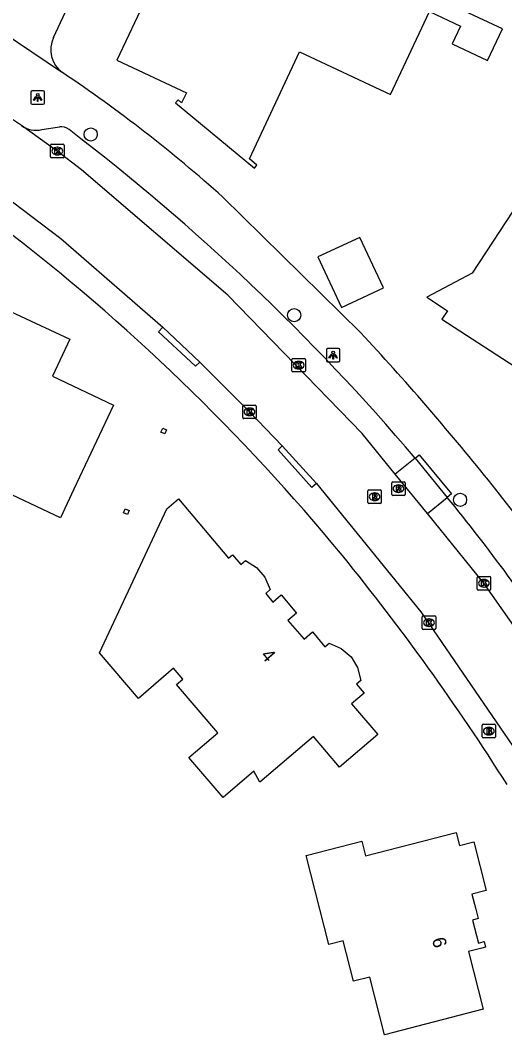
# Model space of a CAD drawing. Extents: x 158838 to 160074, y 386376 to 387776.
# Drawn here: x 159454.1 to 159490.1, y 386771.4 to 386846.6 of the extents above; entities that cross this region are included whole.
import ezdxf

# ---------------------------------------------------------------- set-up
doc = ezdxf.new("R2010")
doc.units = 0
for name, color, linetype in [('IMGEO_Boom', 7, 'Continuous'), ('IMGEO_Brandkraan', 7, 'Continuous'), ('IMGEO_Kolk', 7, 'Continuous'), ('IMGEO_Lichtpunt', 7, 'Continuous'), ('IMGEO_Muur', 7, 'Continuous'), ('IMGEO_Pand', 7, 'Continuous'), ('IMGEO_Pand_nummerreeks', 7, 'Continuous'), ('IMGEO_Parkeervlak_open', 7, 'Continuous'), ('IMGEO_Rijbaan_lokaal_gesloten', 7, 'Continuous'), ('IMGEO_Rioolput', 7, 'Continuous'), ('IMGEO_Voetpad_open', 7, 'Continuous')]:
    doc.layers.add(name, color=color, linetype=linetype)

msp = doc.modelspace()

# ---------------------------------------------------------------- linework, layer by layer
at = {"layer": 'IMGEO_Boom'}
for centre in [(159459.317, 386838.162), (159474.424, 386824.758), (159486.737, 386811.067)]:
    msp.add_circle(centre, 0.489, dxfattribs=at)
at = {"layer": 'IMGEO_Brandkraan'}
for p, q in [((159488.374, 386793.491), (159488.374, 386794.343)), ((159488.449, 386794.417), (159489.301, 386794.417)), ((159489.375, 386794.343), (159489.375, 386793.491)), ((159488.885, 386793.637), (159488.86, 386793.637)), ((159488.862, 386794.197), (159488.887, 386794.197)), ((159489.301, 386793.417), (159488.449, 386793.417))]:
    msp.add_line(p, q, dxfattribs=at)
for points in [[(159488.374, 386793.491), (159488.374, 386794.343)], [(159488.449, 386794.417), (159489.301, 386794.417)], [(159489.375, 386794.343), (159489.375, 386793.491)], [(159488.722, 386794.117), (159488.722, 386793.717), (159488.935, 386793.717)], [(159488.953, 386794.117), (159488.722, 386794.117)], [(159488.901, 386794.036), (159488.847, 386794.036), (159488.847, 386793.96)], [(159488.847, 386793.96), (159488.9, 386793.96)], [(159488.909, 386793.884), (159488.847, 386793.884), (159488.847, 386793.803)], [(159488.847, 386793.803), (159488.909, 386793.803)], [(159489.301, 386793.417), (159488.449, 386793.417)]]:
    msp.add_lwpolyline(points, dxfattribs=at)
for centre, radius, start, end in [((159488.451, 386794.341), 0.0765, 91.55205, 178.44795), ((159488.451, 386794.341), 0.0765, 91.55205, 178.44795), ((159489.299, 386794.341), 0.0765, 1.55205, 88.44795), ((159489.299, 386794.341), 0.0765, 1.55205, 88.44795), ((159488.902, 386793.998), 0.0379, 267.82845, 90.93552), ((159488.91, 386793.843), 0.0404, 269.87594, 90.50774), ((159488.941, 386793.968), 0.251, 268.66757, 293.53466), ((159488.957, 386793.972), 0.145, 59.4692, 91.53667), ((159488.982, 386794.019), 0.0922, 285.51372, 58.15012), ((159488.987, 386793.827), 0.105, 301.31148, 78.98903), ((159488.451, 386793.493), 0.0765, 181.55205, 268.44795), ((159488.451, 386793.493), 0.0765, 181.55205, 268.44795), ((159489.299, 386793.493), 0.0765, 271.55205, 358.44795), ((159489.299, 386793.493), 0.0765, 271.55205, 358.44795)]:
    msp.add_arc(centre, radius, start, end, dxfattribs=at)
for centre, major_axis, ratio, start_param, end_param in [((159488.861, 386793.917), (-0.387, 0.002), 0.722429, 4.712389, 7.853982), ((159488.886, 386793.917), (-0.39, 0.002), 0.717154, 1.570796, 4.712389)]:
    msp.add_ellipse(centre, major_axis=major_axis, ratio=ratio, start_param=start_param, end_param=end_param, dxfattribs=at)
at = {"layer": 'IMGEO_Kolk'}
for p, q in [((159456.338, 386836.502), (159456.338, 386837.354)), ((159456.413, 386837.428), (159457.265, 386837.428)), ((159456.826, 386837.208), (159456.851, 386837.208)), ((159457.339, 386837.354), (159457.339, 386836.502)), ((159456.849, 386836.648), (159456.824, 386836.648)), ((159457.265, 386836.428), (159456.413, 386836.428)), ((159474.257, 386820.627), (159474.257, 386821.479)), ((159474.332, 386821.553), (159475.184, 386821.553)), ((159475.258, 386821.479), (159475.258, 386820.627)), ((159474.768, 386820.773), (159474.743, 386820.773)), ((159474.745, 386821.333), (159474.77, 386821.333)), ((159475.184, 386820.553), (159474.332, 386820.553)), ((159470.608, 386817.16), (159470.608, 386818.012)), ((159470.683, 386818.086), (159471.535, 386818.086)), ((159471.096, 386817.866), (159471.121, 386817.866)), ((159471.609, 386818.012), (159471.609, 386817.16)), ((159471.535, 386817.086), (159470.683, 386817.086)), ((159471.119, 386817.306), (159471.094, 386817.306)), ((159488.007, 386804.452), (159488.007, 386805.304)), ((159488.082, 386805.378), (159488.934, 386805.378)), ((159488.495, 386805.158), (159488.52, 386805.158)), ((159489.008, 386805.304), (159489.008, 386804.452)), ((159488.934, 386804.378), (159488.082, 386804.378)), ((159488.518, 386804.598), (159488.493, 386804.598)), ((159483.927, 386801.529), (159483.927, 386802.381)), ((159484.002, 386802.455), (159484.854, 386802.455)), ((159484.415, 386802.235), (159484.44, 386802.235)), ((159484.928, 386802.381), (159484.928, 386801.529)), ((159484.854, 386801.455), (159484.002, 386801.455)), ((159484.438, 386801.675), (159484.413, 386801.675))]:
    msp.add_line(p, q, dxfattribs=at)
for points in [[(159456.338, 386836.502), (159456.338, 386837.354)], [(159456.413, 386837.428), (159457.265, 386837.428)], [(159457.339, 386837.354), (159457.339, 386836.502)], [(159456.659, 386837.128), (159456.782, 386837.128), (159456.782, 386836.977), (159456.912, 386837.128), (159457.076, 386837.128), (159456.93, 386836.977), (159457.083, 386836.728), (159456.931, 386836.728), (159456.846, 386836.892), (159456.782, 386836.825), (159456.782, 386836.728), (159456.659, 386836.728), (159456.659, 386837.128)], [(159457.265, 386836.428), (159456.413, 386836.428)], [(159474.257, 386820.627), (159474.257, 386821.479)], [(159474.332, 386821.553), (159475.184, 386821.553)], [(159475.258, 386821.479), (159475.258, 386820.627)], [(159474.578, 386821.253), (159474.701, 386821.253), (159474.701, 386821.102), (159474.831, 386821.253), (159474.995, 386821.253), (159474.849, 386821.102), (159475.002, 386820.853), (159474.85, 386820.853), (159474.765, 386821.017), (159474.701, 386820.95), (159474.701, 386820.853), (159474.578, 386820.853), (159474.578, 386821.253)], [(159475.184, 386820.553), (159474.332, 386820.553)], [(159470.608, 386817.16), (159470.608, 386818.012)], [(159470.683, 386818.086), (159471.535, 386818.086)], [(159470.929, 386817.786), (159471.052, 386817.786), (159471.052, 386817.635), (159471.182, 386817.786), (159471.346, 386817.786), (159471.2, 386817.635), (159471.353, 386817.386), (159471.201, 386817.386), (159471.116, 386817.55), (159471.052, 386817.483), (159471.052, 386817.386), (159470.929, 386817.386), (159470.929, 386817.786)], [(159471.609, 386818.012), (159471.609, 386817.16)], [(159471.535, 386817.086), (159470.683, 386817.086)], [(159488.007, 386804.452), (159488.007, 386805.304)], [(159488.082, 386805.378), (159488.934, 386805.378)], [(159488.328, 386805.078), (159488.451, 386805.078), (159488.451, 386804.927), (159488.581, 386805.078), (159488.745, 386805.078), (159488.599, 386804.927), (159488.752, 386804.678), (159488.6, 386804.678), (159488.515, 386804.842), (159488.451, 386804.775), (159488.451, 386804.678), (159488.328, 386804.678), (159488.328, 386805.078)], [(159489.008, 386805.304), (159489.008, 386804.452)], [(159488.934, 386804.378), (159488.082, 386804.378)], [(159483.927, 386801.529), (159483.927, 386802.381)], [(159484.002, 386802.455), (159484.854, 386802.455)], [(159484.248, 386802.155), (159484.371, 386802.155), (159484.371, 386802.004), (159484.501, 386802.155), (159484.665, 386802.155), (159484.519, 386802.004), (159484.672, 386801.755), (159484.52, 386801.755), (159484.435, 386801.919), (159484.371, 386801.852), (159484.371, 386801.755), (159484.248, 386801.755), (159484.248, 386802.155)], [(159484.928, 386802.381), (159484.928, 386801.529)], [(159484.854, 386801.455), (159484.002, 386801.455)]]:
    msp.add_lwpolyline(points, dxfattribs=at)
for centre, start, end in [((159456.415, 386837.352), 91.55205, 178.44795), ((159456.415, 386837.352), 91.55205, 178.44795), ((159457.263, 386837.352), 1.55205, 88.44795), ((159457.263, 386837.352), 1.55205, 88.44795), ((159456.415, 386836.504), 181.55205, 268.44795), ((159456.415, 386836.504), 181.55205, 268.44795), ((159457.263, 386836.504), 271.55205, 358.44795), ((159457.263, 386836.504), 271.55205, 358.44795), ((159474.334, 386821.477), 91.55205, 178.44795), ((159474.334, 386821.477), 91.55205, 178.44795), ((159475.182, 386821.477), 1.55205, 88.44795), ((159475.182, 386821.477), 1.55205, 88.44795), ((159474.334, 386820.629), 181.55205, 268.44795), ((159474.334, 386820.629), 181.55205, 268.44795), ((159475.182, 386820.629), 271.55205, 358.44795), ((159475.182, 386820.629), 271.55205, 358.44795), ((159470.685, 386818.01), 91.55205, 178.44795), ((159470.685, 386818.01), 91.55205, 178.44795), ((159471.533, 386818.01), 1.55205, 88.44795), ((159471.533, 386818.01), 1.55205, 88.44795), ((159470.685, 386817.162), 181.55205, 268.44795), ((159470.685, 386817.162), 181.55205, 268.44795), ((159471.533, 386817.162), 271.55205, 358.44795), ((159471.533, 386817.162), 271.55205, 358.44795), ((159488.084, 386805.302), 91.55205, 178.44795), ((159488.084, 386805.302), 91.55205, 178.44795), ((159488.932, 386805.302), 1.55205, 88.44795), ((159488.932, 386805.302), 1.55205, 88.44795), ((159488.084, 386804.454), 181.55205, 268.44795), ((159488.084, 386804.454), 181.55205, 268.44795), ((159488.932, 386804.454), 271.55205, 358.44795), ((159488.932, 386804.454), 271.55205, 358.44795), ((159484.004, 386802.379), 91.55205, 178.44795), ((159484.004, 386802.379), 91.55205, 178.44795), ((159484.852, 386802.379), 1.55205, 88.44795), ((159484.852, 386802.379), 1.55205, 88.44795), ((159484.004, 386801.531), 181.55205, 268.44795), ((159484.004, 386801.531), 181.55205, 268.44795), ((159484.852, 386801.531), 271.55205, 358.44795), ((159484.852, 386801.531), 271.55205, 358.44795)]:
    msp.add_arc(centre, 0.0765, start, end, dxfattribs=at)
for centre, major_axis, ratio, start_param, end_param in [((159456.825, 386836.928), (-0.387, 0.002), 0.722429, 4.712389, 7.853982), ((159456.85, 386836.928), (-0.39, 0.002), 0.717154, 1.570796, 4.712389), ((159474.744, 386821.053), (-0.387, 0.002), 0.722429, 4.712389, 7.853982), ((159474.769, 386821.053), (-0.39, 0.002), 0.717154, 1.570796, 4.712389), ((159471.095, 386817.586), (-0.387, 0.002), 0.722429, 4.712389, 7.853982), ((159471.12, 386817.586), (-0.39, 0.002), 0.717154, 1.570796, 4.712389), ((159488.494, 386804.878), (-0.387, 0.002), 0.722429, 4.712389, 7.853982), ((159488.519, 386804.878), (-0.39, 0.002), 0.717154, 1.570796, 4.712389), ((159484.414, 386801.955), (-0.387, 0.002), 0.722429, 4.712389, 7.853982), ((159484.439, 386801.955), (-0.39, 0.002), 0.717154, 1.570796, 4.712389)]:
    msp.add_ellipse(centre, major_axis=major_axis, ratio=ratio, start_param=start_param, end_param=end_param, dxfattribs=at)
at = {"layer": 'IMGEO_Lichtpunt'}
for p, q in [((159454.882, 386841.299), (159454.882, 386840.492)), ((159454.882, 386841.299), (159454.882, 386840.492)), ((159455.784, 386841.394), (159454.976, 386841.394)), ((159455.784, 386841.394), (159454.976, 386841.394)), ((159455.878, 386840.492), (159455.878, 386841.299)), ((159455.878, 386840.492), (159455.878, 386841.299)), ((159454.976, 386840.398), (159455.784, 386840.398)), ((159454.976, 386840.398), (159455.784, 386840.398)), ((159476.812, 386822.197), (159476.812, 386821.39)), ((159476.812, 386822.197), (159476.812, 386821.39)), ((159477.714, 386822.292), (159476.906, 386822.292)), ((159477.714, 386822.292), (159476.906, 386822.292)), ((159477.808, 386821.39), (159477.808, 386822.197)), ((159477.808, 386821.39), (159477.808, 386822.197)), ((159476.906, 386821.296), (159477.714, 386821.296)), ((159476.906, 386821.296), (159477.714, 386821.296))]:
    msp.add_line(p, q, dxfattribs=at)
for points in [[(159455.256, 386840.963), (159455.295, 386840.935), (159455.107, 386840.673), (159455.069, 386840.7), (159455.256, 386840.963)], [(159455.358, 386840.915), (159455.405, 386840.915), (159455.405, 386840.593), (159455.358, 386840.593), (159455.358, 386840.915)], [(159455.468, 386840.935), (159455.506, 386840.962), (159455.693, 386840.7), (159455.654, 386840.672), (159455.468, 386840.935)], [(159477.186, 386821.861), (159477.225, 386821.833), (159477.037, 386821.571), (159476.999, 386821.598), (159477.186, 386821.861)], [(159477.288, 386821.813), (159477.335, 386821.813), (159477.335, 386821.491), (159477.288, 386821.491), (159477.288, 386821.813)], [(159477.398, 386821.833), (159477.436, 386821.86), (159477.623, 386821.598), (159477.584, 386821.57), (159477.398, 386821.833)]]:
    msp.add_lwpolyline(points, dxfattribs=at)
for centre in [(159455.381, 386841.097), (159477.311, 386821.995)]:
    msp.add_circle(centre, 0.0994, dxfattribs=at)
for centre, start, end in [((159454.976, 386841.299), 90, 180), ((159454.976, 386841.299), 90, 180), ((159455.784, 386841.299), 0, 90), ((159455.784, 386841.299), 0, 90), ((159454.976, 386840.492), 180, 270), ((159454.976, 386840.492), 180, 270), ((159455.784, 386840.492), 270, 0), ((159455.784, 386840.492), 270, 360), ((159476.906, 386822.197), 90, 180), ((159476.906, 386822.197), 90, 180), ((159477.714, 386822.197), 0, 90), ((159477.714, 386822.197), 0, 90), ((159476.906, 386821.39), 180, 270), ((159476.906, 386821.39), 180, 270), ((159477.714, 386821.39), 270, 0), ((159477.714, 386821.39), 270, 360)]:
    msp.add_arc(centre, 0.0946, start, end, dxfattribs=at)
at = {"layer": 'IMGEO_Muur'}
msp.add_lwpolyline([(159469.135, 386833.509), (159479.347, 386823.471)], dxfattribs=at)
at = {"layer": 'IMGEO_Pand'}
for points in [[(159484.462, 386847.283), (159486.777, 386846.192), (159486.153, 386844.868), (159488.762, 386843.639), (159489.875, 386846.001), (159484.95, 386848.321), (159478.192, 386851.505), (159473.671, 386853.64), (159471.69, 386849.445), (159469.303, 386850.553), (159469.563, 386851.158), (159465.651, 386852.979), (159461.25, 386843.679), (159466.418, 386841.246), (159466.07, 386840.514), (159465.813, 386840.736), (159465.603, 386840.494), (159471.466, 386835.66), (159471.657, 386835.891), (159471.094, 386836.346), (159474.826, 386844.293), (159481.57, 386841.125), (159484.462, 386847.283)], [(159511.55, 386824.447), (159511.615, 386824.481), (159501.277, 386831.291), (159500, 386829.353), (159498.333, 386826.822), (159494.299, 386829.479), (159495.089, 386830.679), (159491.185, 386833.251), (159487.629, 386827.868), (159484.267, 386826.089), (159485.793, 386825.09), (159485.386, 386824.474), (159490.802, 386820.956), (159491.199, 386821.568), (159493.429, 386820.132), (159493.031, 386819.516), (159492.741, 386819.035), (159494.41, 386815.691), (159498.884, 386817.924), (159500, 386818.499), (159508.59, 386822.923)], [(159476.181, 386829.073), (159477.923, 386825.323), (159481.046, 386826.774), (159479.303, 386830.524), (159476.181, 386829.073)], [(159447.843, 386816.377), (159446.093, 386817.201), (159450.427, 386826.401), (159457.757, 386822.98), (159456.488, 386820.223), (159461.017, 386818.09), (159458.072, 386811.851), (159457.07, 386809.729), (159452.127, 386812.062), (159453.014, 386813.94), (159451.808, 386814.508)], [(159464.535, 386816.092), (159464.666, 386816.377), (159464.952, 386816.246), (159464.821, 386815.961), (159464.535, 386816.092)], [(159459.978, 386799.707), (159464.977, 386810.407), (159465.833, 386811.13), (159469.538, 386806.737), (159469.845, 386806.988), (159470.451, 386806.277), (159470.8, 386806.559), (159471.62, 386806.04), (159472.24, 386805.319), (159472.629, 386804.422), (159472.311, 386804.117), (159472.846, 386803.469), (159473.467, 386804.008), (159474.595, 386802.667), (159473.952, 386802.126), (159475.158, 386800.723), (159475.791, 386801.272), (159476.698, 386800.161), (159477.024, 386800.436), (159477.911, 386800.047), (159478.641, 386799.434), (159479.131, 386798.632), (159479.377, 386797.675), (159479.057, 386797.384), (159479.61, 386796.719), (159478.681, 386795.925), (159480.622, 386793.658), (159477.796, 386791.239), (159475.845, 386793.518), (159471.879, 386790.124), (159471.433, 386790.953), (159469.146, 386788.995), (159466.61, 386791.958), (159468.745, 386793.785), (159465.676, 386797.371), (159466.147, 386797.774), (159465.464, 386798.572), (159462.858, 386796.341), (159459.978, 386799.707)], [(159461.746, 386810.11), (159461.876, 386810.401), (159462.173, 386810.268), (159462.044, 386809.977), (159461.746, 386810.11)], [(159478.062, 386778.359), (159476.996, 386778.087), (159475.312, 386784.685), (159479.449, 386785.741), (159479.721, 386784.675), (159486.436, 386786.389), (159486.688, 386785.438), (159487.754, 386785.71), (159488.676, 386782.099), (159487.609, 386781.824), (159487.898, 386780.707), (159488.078, 386780.012), (159487.655, 386779.9), (159488.104, 386778.197), (159488.531, 386778.303), (159488.635, 386777.885), (159488.36, 386777.817), (159487.354, 386777.567), (159488.457, 386773.297), (159481.118, 386771.4), (159480.027, 386775.672), (159478.826, 386775.366), (159478.062, 386778.359)]]:
    msp.add_lwpolyline(points, dxfattribs=at)
at = {"layer": 'IMGEO_Parkeervlak_open'}
for points in [[(159483.402, 386814.164), (159481.928, 386812.965)], [(159484.308, 386810.039), (159485.79, 386811.244)]]:
    msp.add_lwpolyline(points, dxfattribs=at)
at = {"layer": 'IMGEO_Rijbaan_lokaal_gesloten'}
for points in [[(159454.175, 386838.813), (159453.355, 386839.378)], [(159481.928, 386812.965), (159479.476, 386815.979), (159469.489, 386826.23), (159458.626, 386835.548), (159456.838, 386836.927), (159454.175, 386838.813)], [(159449.191, 386836.097), (159453.503, 386833.164), (159457.093, 386830.44), (159464.662, 386823.88)], [(159464.662, 386823.88), (159467.413, 386821.284)], [(159467.413, 386821.284), (159471.11, 386817.587), (159473.523, 386815.077)], [(159473.523, 386815.077), (159476.07, 386812.266)], [(159484.308, 386810.039), (159481.928, 386812.965)], [(159476.07, 386812.266), (159483.819, 386802.763), (159491.887, 386790.994), (159495.94, 386783.791), (159497.901, 386780.011)], [(159492.993, 386798.481), (159488.507, 386804.877), (159484.308, 386810.039)]]:
    msp.add_lwpolyline(points, dxfattribs=at)
at = {"layer": 'IMGEO_Rioolput'}
for p, q in [((159481.739, 386812.394), (159482.591, 386812.394)), ((159479.889, 386810.868), (159479.889, 386811.72)), ((159479.964, 386811.794), (159480.816, 386811.794)), ((159480.89, 386811.72), (159480.89, 386810.868)), ((159481.664, 386811.468), (159481.664, 386812.32)), ((159482.152, 386812.174), (159482.177, 386812.174)), ((159482.665, 386812.32), (159482.665, 386811.468)), ((159480.4, 386811.014), (159480.375, 386811.014)), ((159480.377, 386811.574), (159480.402, 386811.574)), ((159482.591, 386811.394), (159481.739, 386811.394)), ((159482.175, 386811.614), (159482.15, 386811.614)), ((159480.816, 386810.794), (159479.964, 386810.794))]:
    msp.add_line(p, q, dxfattribs=at)
for points in [[(159481.739, 386812.394), (159482.591, 386812.394)], [(159479.889, 386810.868), (159479.889, 386811.72)], [(159479.964, 386811.794), (159480.816, 386811.794)], [(159480.89, 386811.72), (159480.89, 386810.868)], [(159481.664, 386811.468), (159481.664, 386812.32)], [(159482.253, 386812.092), (159482.001, 386812.094), (159482.001, 386811.694)], [(159482.001, 386811.694), (159482.125, 386811.694), (159482.125, 386811.856), (159482.136, 386811.856)], [(159482.179, 386812.013), (159482.125, 386812.013), (159482.125, 386811.932)], [(159482.125, 386811.932), (159482.177, 386811.932)], [(159482.183, 386811.827), (159482.254, 386811.694), (159482.394, 386811.694), (159482.329, 386811.82)], [(159482.665, 386812.32), (159482.665, 386811.468)], [(159480.478, 386811.492), (159480.226, 386811.494), (159480.226, 386811.094)], [(159480.226, 386811.094), (159480.35, 386811.094), (159480.35, 386811.256), (159480.361, 386811.256)], [(159480.404, 386811.413), (159480.35, 386811.413), (159480.35, 386811.332)], [(159480.35, 386811.332), (159480.402, 386811.332)], [(159480.408, 386811.227), (159480.479, 386811.094), (159480.619, 386811.094), (159480.554, 386811.22)], [(159482.591, 386811.394), (159481.739, 386811.394)], [(159480.816, 386810.794), (159479.964, 386810.794)]]:
    msp.add_lwpolyline(points, dxfattribs=at)
for centre, radius, start, end in [((159481.741, 386812.318), 0.0765, 91.55205, 178.44795), ((159481.741, 386812.318), 0.0765, 91.55205, 178.44795), ((159482.589, 386812.318), 0.0765, 1.55205, 88.44795), ((159482.589, 386812.318), 0.0765, 1.55205, 88.44795), ((159479.966, 386811.718), 0.0765, 91.55205, 178.44795), ((159479.966, 386811.718), 0.0765, 91.55205, 178.44795), ((159480.814, 386811.718), 0.0765, 1.55205, 88.44795), ((159480.814, 386811.718), 0.0765, 1.55205, 88.44795), ((159482.135, 386811.803), 0.0533, 26.02933, 88.69889), ((159482.161, 386812.121), 0.19, 274.7715, 282.96867), ((159482.185, 386811.917), 0.0964, 77.00612, 93.18647), ((159482.199, 386811.974), 0.0378, 276.66336, 79.67722), ((159482.252, 386811.982), 0.109, 350.36119, 89.41601), ((159482.25, 386811.982), 0.112, 277.58423, 350.98172), ((159482.234, 386811.767), 0.108, 29.51342, 73.79051), ((159480.36, 386811.203), 0.0533, 26.02933, 88.69889), ((159480.386, 386811.521), 0.19, 274.7715, 282.96867), ((159480.41, 386811.317), 0.0964, 77.00612, 93.18647), ((159480.424, 386811.374), 0.0378, 276.66336, 79.67722), ((159480.477, 386811.382), 0.109, 350.36119, 89.41601), ((159480.475, 386811.382), 0.112, 277.58423, 350.98172), ((159480.459, 386811.167), 0.108, 29.51342, 73.79051), ((159481.741, 386811.47), 0.0765, 181.55205, 268.44795), ((159481.741, 386811.47), 0.0765, 181.55205, 268.44795), ((159482.589, 386811.47), 0.0765, 271.55205, 358.44795), ((159482.589, 386811.47), 0.0765, 271.55205, 358.44795), ((159479.966, 386810.87), 0.0765, 181.55205, 268.44795), ((159479.966, 386810.87), 0.0765, 181.55205, 268.44795), ((159480.814, 386810.87), 0.0765, 271.55205, 358.44795), ((159480.814, 386810.87), 0.0765, 271.55205, 358.44795)]:
    msp.add_arc(centre, radius, start, end, dxfattribs=at)
for centre, major_axis, ratio, start_param, end_param in [((159482.151, 386811.894), (-0.387, 0.002), 0.722429, 4.712389, 7.853982), ((159482.176, 386811.894), (-0.39, 0.002), 0.717154, 1.570796, 4.712389), ((159480.376, 386811.294), (-0.387, 0.002), 0.722429, 4.712389, 7.853982), ((159480.401, 386811.294), (-0.39, 0.002), 0.717154, 1.570796, 4.712389)]:
    msp.add_ellipse(centre, major_axis=major_axis, ratio=ratio, start_param=start_param, end_param=end_param, dxfattribs=at)
at = {"layer": 'IMGEO_Voetpad_open'}
for points in [[(159456.555, 386845.349), (159484.373, 386904.822), (159486.143, 386908.598), (159488.786, 386909.483)], [(159451.573, 386846.537), (159457.214, 386842.758)], [(159455.687, 386838.519), (159456.989, 386838.731)], [(159479.347, 386823.471), (159469.135, 386833.509)], [(159467.413, 386821.284), (159467.086, 386820.975), (159464.347, 386823.532), (159464.662, 386823.88)], [(159476.07, 386812.266), (159475.733, 386811.969), (159473.235, 386814.77), (159473.523, 386815.077)], [(159483.402, 386814.164), (159483.702, 386814.409), (159486.101, 386811.516), (159485.79, 386811.244)], [(159483.402, 386814.164), (159485.79, 386811.244)]]:
    msp.add_lwpolyline(points, dxfattribs=at)
for centre, radius, start, end in [((159458.437, 386844.448), 2.086, 154.42665, 234.11364), ((159395.833, 386751.338), 110.115, 48.26514, 56.12211), ((159455.282, 386840.469), 1.992, 236.24788, 281.74504), ((159457.108, 386837.824), 0.915, 49.05936, 97.45432), ((159357.791, 386707.352), 164.885, 40.37578, 52.70087), ((159359.422, 386709.194), 153.67, 39.49393, 52.64107), ((159338.36, 386691.739), 192.952, 38.7517, 43.05635), ((159364.643, 386712.649), 159.367, 33.7916, 38.8036), ((159366.447, 386713.863), 154.032, 33.78197, 39.21359), ((159342.2, 386696.314), 175.155, 32.31336, 39.16242)]:
    msp.add_arc(centre, radius, start, end, dxfattribs=at)

# ---------------------------------------------------------------- texts
at = {"layer": 'IMGEO_Pand_nummerreeks'}
for s, rotation, p in [('4', 310.68191, (159471.888, 386799.495)), ('6', 284.77005, (159484.638, 386778.478))]:
    msp.add_text(s, height=1, rotation=rotation, dxfattribs=at).set_placement(p)

doc.saveas('drawing.dxf')
